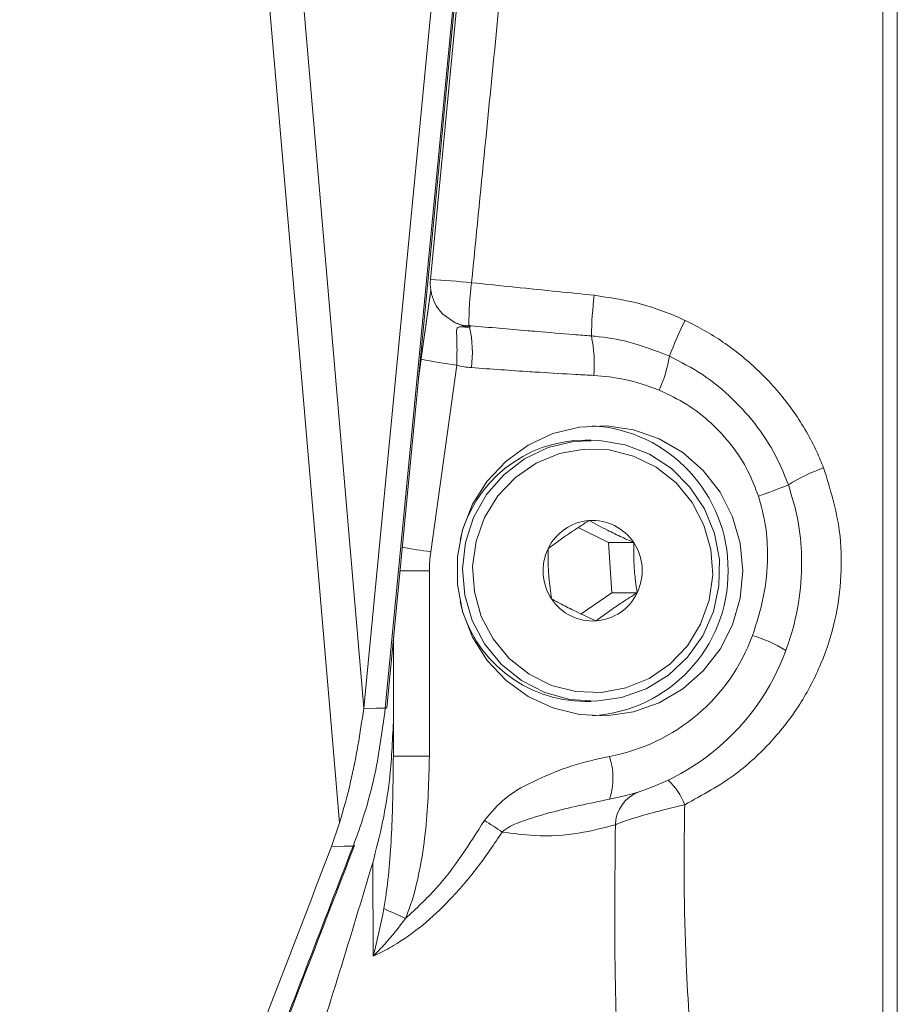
# Model space of a CAD drawing. Header units: millimetres. Extents: x 0 to 8410, y 0 to 5940.
# Tile 305 of 319: x 7404 to 7464, y 3581 to 3649. Entities that reach past the tile are written whole.
import ezdxf

# ---------------------------------------------------------------- set-up
doc = ezdxf.new("R2010")
doc.units = ezdxf.units.MM
doc.header["$LTSCALE"] = 10

msp = doc.modelspace()

# ---------------------------------------------------------------- linework, layer by layer
at = {"color": 7, "linetype": 'Continuous', "lineweight": 0}
for p, q in [((7464.117262, 3743.074718), (7464.117262, 3632.57474)), ((7436.63537, 3697.212282), (7427.382249, 3601.114932)), ((7428.958363, 3601.126614), (7438.212107, 3697.230521)), ((7436.231981, 3674.879733), (7431.97273, 3630.645696)), ((7463.11726, 3674.866262), (7463.11726, 3521.108332)), ((7464.117262, 3632.57474), (7464.117262, 3522.074762)), ((7431.990313, 3629.925314), (7431.150998, 3623.898092)), ((7432.822253, 3628.252331), (7433.676909, 3627.663556)), ((7443.034018, 3619.574729), (7442.617263, 3619.574729)), ((7444.228838, 3612.513605), (7442.139934, 3613.546553)), ((7444.228838, 3612.513605), (7445.965315, 3612.513605)), ((7444.468821, 3609.058085), (7444.228838, 3612.513605)), ((7442.345101, 3607.601586), (7444.468821, 3609.058085)), ((7444.468821, 3609.058085), (7446.205298, 3609.058085)), ((7429.417263, 3605.892483), (7429.417263, 3600.149933)), ((7442.617263, 3601.574722), (7443.034018, 3601.574722)), ((7427.382249, 3601.114932), (7427.379868, 3601.088706)), ((7429.417263, 3600.149933), (7429.417263, 3597.791854)), ((7425.16081, 3591.576162), (7425.717103, 3593.218032))]:
    msp.add_line(p, q, dxfattribs=at)
at = {"color": 8, "linetype": 'Continuous', "lineweight": 0}
for p, q in [((7428.862265, 3601.113978), (7438.116009, 3697.217766)), ((7434.748012, 3627.451125), (7434.66718, 3627.352658)), ((7431.141804, 3623.802486), (7431.330103, 3625.152531)), ((7433.780405, 3624.738279), (7431.986864, 3611.879412)), ((7429.868112, 3610.574785), (7431.896317, 3610.574785)), ((7431.896317, 3610.574785), (7431.896317, 3597.791854)), ((7429.417263, 3597.791854), (7431.896317, 3597.791854)), ((7428.018062, 3584.029737), (7427.993617, 3590.441409))]:
    msp.add_line(p, q, dxfattribs=at)
at = {"color": 8, "linetype": 'Continuous', "lineweight": 0, "flags": 128}
for points in [[(7425.717103, 3593.218032), (7425.226404, 3598.932448), (7423.264197, 3621.790829), (7420.818756, 3650.294367)], [(7423.149317, 3650.484148), (7425.239745, 3626.096669), (7427.382249, 3601.114932)], [(7427.379868, 3601.088706), (7428.245763, 3601.103488), (7428.862265, 3601.113978)], [(7426.643345, 3591.601435), (7426.026846, 3591.590944), (7425.16081, 3591.576162)]]:
    msp.add_lwpolyline(points, dxfattribs=at)
at = {"color": 7, "linetype": 'Continuous', "lineweight": 0, "flags": 128}
for points in [[(7453.475903, 3610.574785), (7453.297938, 3608.682218), (7452.770467, 3606.858078), (7451.912555, 3605.168405), (7450.755219, 3603.673998), (7449.340272, 3602.428976), (7447.718869, 3601.478401), (7445.949602, 3600.856605), (7444.096419, 3600.586119), (7442.226301, 3600.676599), (7440.406839, 3601.124707), (7438.703786, 3601.914469), (7437.178711, 3603.017274), (7435.886714, 3604.393187), (7434.874508, 3605.992499), (7434.178668, 3607.757393), (7433.824341, 3609.62421), (7433.824341, 3611.52536), (7434.178668, 3613.392058), (7434.874508, 3615.157071), (7435.886714, 3616.756383), (7437.178711, 3618.132296), (7438.703786, 3619.234982), (7440.406839, 3620.024744), (7442.226301, 3620.472971), (7444.096419, 3620.563451), (7445.949602, 3620.292846), (7447.718869, 3619.67105), (7449.340272, 3618.720475), (7450.755219, 3617.475572), (7451.912555, 3615.981165), (7452.770467, 3614.291373), (7453.297938, 3612.467233), (7453.475903, 3610.574785)], [(7435.68896, 3605.537597), (7434.840749, 3607.142034), (7434.32797, 3608.887139), (7434.17162, 3610.701147), (7434.378098, 3612.510148), (7434.938948, 3614.239755), (7435.831214, 3615.819398), (7437.01836, 3617.184344), (7438.451785, 3618.278685), (7440.072815, 3619.057599), (7441.815074, 3619.489256), (7443.607236, 3619.555894), (7445.37593, 3619.25489), (7447.048741, 3618.598524), (7448.557193, 3617.613617), (7449.839528, 3616.340581), (7450.843248, 3614.83151), (7451.527248, 3613.148156), (7451.863538, 3611.359421), (7451.838347, 3609.538499), (7451.452705, 3607.760135), (7450.722399, 3606.096927), (7449.677336, 3604.617062), (7448.36029, 3603.3811), (7446.825187, 3602.439586), (7445.134866, 3601.83126), (7443.358543, 3601.580802), (7441.568936, 3601.698581), (7439.839306, 3602.179709), (7438.240471, 3603.004638), (7436.837877, 3604.139391), (7435.68896, 3605.537597)], [(7436.282824, 3605.873409), (7437.39524, 3604.528848), (7438.758652, 3603.448573), (7440.313476, 3602.679673), (7441.991749, 3602.255765), (7443.720135, 3602.195564), (7445.423077, 3602.501574), (7447.026166, 3603.160325), (7448.459338, 3604.143205), (7449.659939, 3605.407062), (7450.575519, 3606.89694), (7451.166044, 3608.547393), (7451.405722, 3610.286537), (7451.284061, 3612.038317), (7450.806397, 3613.726083), (7449.993591, 3615.276042), (7448.881175, 3616.620603), (7447.517756, 3617.700997), (7445.962939, 3618.469897), (7444.284658, 3618.893686), (7442.55628, 3618.954006), (7440.85333, 3618.647996), (7439.250241, 3617.989245), (7437.817077, 3617.006365), (7436.616468, 3615.742389), (7435.700896, 3614.25263), (7435.110363, 3612.602058), (7434.870693, 3610.862914), (7434.992346, 3609.111253), (7435.470018, 3607.423487), (7436.282824, 3605.873409)], [(7426.745947, 3591.642681), (7426.745343, 3591.641012), (7426.72741, 3591.62027), (7426.692988, 3591.606918), (7426.643345, 3591.601435)]]:
    msp.add_lwpolyline(points, dxfattribs=at)
at = {"color": 7, "linetype": 'Continuous', "lineweight": 0}
for centre, radius, start, end in [((7434.958919, 3630.358216), 3, 174.5, 188.29586667), ((7434.958919, 3630.358216), 3, 188.29586667, 188.94606276), ((7442.531639, 3610.645187), 9.933947, 359.59394191, 86.58982394), ((7442.663287, 3610.684807), 8.890041, 90.2966255, 166.87907156), ((7443.153229, 3610.627858), 3.411989, 94.28616772, 154.59805513), ((7443.131903, 3610.643347), 3.39501, 33.42771469, 93.9467966), ((7443.235216, 3610.575136), 3.508687, 154.39466363, 213.55087468), ((7443.041235, 3610.574437), 3.508649, 334.39431532, 33.55122299), ((7442.531565, 3610.504333), 9.93402, 273.41057442, 0.40634213), ((7443.123474, 3610.52128), 3.411537, 274.28188167, 334.60248204), ((7442.66571, 3610.467645), 8.893055, 193.13546965, 269.68786414), ((7443.144092, 3610.505388), 3.394205, 213.41978324, 273.95483866), ((7441.417261, 3610.574759), 16, 280.41446049, 339.95195956), ((7428.893385, 3601.249046), 0.138606, 257.02564677, 297.95641587)]:
    msp.add_arc(centre, radius, start, end, dxfattribs=at)
at = {"color": 8, "linetype": 'Continuous', "lineweight": 0}
for centre, radius, start, end in [((7429.31883, 3580.630127), 50.085929, 83.7150373, 86.9626498), ((7458.492733, 3627.418565), 23.879571, 172.79139852, 179.82348364), ((7471.916705, 3626.136252), 28.873007, 173.20857581, 178.7776135), ((7435.111499, 3630.500458), 3.179003, 243.17477046, 261.96564992), ((7473.15853, 3616.060559), 26.416437, 153.56792278, 159.40030693), ((7426.362805, 3625.578302), 8.491819, 353.16583712, 12.06075895), ((7434.034868, 3624.830916), 9.217851, 355.0380968, 12.03041664), ((7436.547627, 3648.560294), 23.9822, 257.43434454, 263.37408134), ((7438.230086, 3627.168972), 10.361093, 336.37212975, 349.91599735), ((7435.220259, 3630.201633), 5.649904, 255.23555512, 265.67611122), ((7462.842431, 3606.653433), 11.644121, 109.03896394, 122.32060141), ((7446.601591, 3640.184812), 25.721237, 288.00872186, 292.91569107), ((7441.465985, 3679.186459), 67.971261, 260.30824968, 261.98352856), ((7441.340277, 3610.574787), 9.44396, 172.05955269, 180.00001439), ((7441.938206, 3610.574759), 13, 280.41446049, 339.95195956), ((7451.282145, 3596.631009), 9.911375, 58.5886289, 73.17807339), ((7439.894183, 3596.281722), 4.645292, 341.89721197, 18.93208198), ((7445.331683, 3592.894675), 4.429265, 20.61434617, 47.27384157), ((7447.203734, 3593.006615), 2.499127, 110.63294846, 178.34220333), ((7422.758184, 3572.07916), 24.905271, 55.36891127, 58.73786872), ((7442.089178, 3614.536167), 30.313107, 243.91933631, 247.02949225)]:
    msp.add_arc(centre, radius, start, end, dxfattribs=at)
for points, knots in [([(7438.625167, 3669.100824), (7438.438039, 3667.20742), (7437.876275, 3661.523348), (7436.909224, 3651.738402), (7435.815714, 3640.673735), (7435.109546, 3633.528009), (7434.801909, 3630.415026)], [0, 0, 0, 0, 0.151765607, 0.455606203, 0.762838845, 1, 1, 1, 1]), ([(7434.801909, 3630.415026), (7436.788593, 3630.21164), (7439.603423, 3629.923473), (7442.418171, 3629.635394), (7443.246293, 3629.550639)], [0, 0, 0, 0, 0.705791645, 1, 1, 1, 1]), ([(7443.246293, 3629.550639), (7444.288987, 3629.394632), (7446.40323, 3629.0783), (7448.453594, 3628.308578), (7449.468384, 3627.835883), (7449.503596, 3627.819482)], [0, 0, 0, 0, 0.4843517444, 0.9821077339, 1, 1, 1, 1]), ([(7449.503596, 3627.819482), (7449.722761, 3627.713388), (7450.853339, 3627.1661), (7452.780222, 3625.947958), (7455.104559, 3623.924363), (7457.079853, 3621.518882), (7458.345493, 3619.361499), (7458.892325, 3618.029905), (7459.04399, 3617.660585)], [0, 0, 0, 0, 0.051076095, 0.263479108, 0.475896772, 0.695796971, 0.915628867, 1, 1, 1, 1]), ([(7434.66718, 3627.352658), (7434.523272, 3627.358002), (7434.272239, 3627.367323), (7433.98985, 3627.389763), (7433.863346, 3627.35122), (7433.789165, 3627.268986), (7433.760639, 3627.059807), (7433.788138, 3626.567592), (7433.805568, 3625.764401), (7433.788793, 3625.080318), (7433.780405, 3624.738279)], [0, 0, 0, 0, 0.110876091, 0.193412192, 0.243080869, 0.272929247, 0.358946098, 0.511739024, 0.755871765, 1, 1, 1, 1]), ([(7434.748012, 3627.451125), (7436.054341, 3627.335347), (7437.571912, 3627.200847), (7439.935166, 3627.0019), (7441.39606, 3626.882128), (7442.645917, 3626.78396), (7443.050268, 3626.752201)], [0, 0, 0, 0, 0.472203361, 0.548561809, 0.853951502, 1, 1, 1, 1]), ([(7443.050268, 3626.752201), (7443.131821, 3626.745038), (7443.996839, 3626.669066), (7445.845683, 3626.369897), (7447.50544, 3625.718261), (7448.431122, 3625.35483)], [0, 0, 0, 0, 0.044011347, 0.466824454, 1, 1, 1, 1]), ([(7448.431122, 3625.35483), (7449.202747, 3624.957152), (7450.768285, 3624.150309), (7452.809028, 3622.469571), (7454.565385, 3620.477985), (7455.834344, 3618.457703), (7456.390655, 3617.061265), (7456.616829, 3616.493526)], [0, 0, 0, 0, 0.209965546, 0.425995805, 0.635949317, 0.851990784, 1, 1, 1, 1]), ([(7443.218174, 3624.033633), (7442.814101, 3624.054621), (7441.565252, 3624.119489), (7440.105756, 3624.205725), (7437.70147, 3624.356929), (7436.142413, 3624.47002), (7434.794287, 3624.56781)], [0, 0, 0, 0, 0.143807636, 0.444458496, 0.519620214, 1, 1, 1, 1]), ([(7447.722587, 3623.016301), (7446.94298, 3623.299085), (7445.482164, 3623.82896), (7443.93817, 3623.968543), (7443.218174, 3624.033633)], [0, 0, 0, 0, 0.533679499, 1, 1, 1, 1]), ([(7454.553614, 3615.723673), (7454.332887, 3616.30212), (7453.863923, 3617.531101), (7452.750006, 3619.24201), (7451.321807, 3620.791026), (7449.635838, 3622.101947), (7448.3665, 3622.708571), (7447.722587, 3623.016301)], [0, 0, 0, 0, 0.179156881, 0.380640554, 0.588699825, 0.79135467, 1, 1, 1, 1]), ([(7459.04399, 3617.660585), (7459.483563, 3616.235446), (7460.231596, 3613.810249), (7460.31611, 3610.238997), (7459.905808, 3607.137771), (7458.940378, 3604.138837), (7457.464812, 3601.301982), (7455.487281, 3598.753334), (7452.884641, 3596.311732), (7450.698678, 3595.119969), (7449.477348, 3594.454113)], [0, 0, 0, 0, 0.160320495, 0.272821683, 0.385335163, 0.500450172, 0.6155747, 0.733281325, 0.850980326, 1, 1, 1, 1]), ([(7456.616829, 3616.493526), (7456.858685, 3615.697209), (7457.34855, 3614.084313), (7457.596945, 3611.44636), (7457.4327, 3608.66218), (7456.944808, 3606.51128), (7456.534812, 3605.338827), (7456.447746, 3605.089846)], [0, 0, 0, 0, 0.214359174, 0.434172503, 0.679604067, 0.93196124, 1, 1, 1, 1]), ([(7454.150478, 3606.118265), (7454.427913, 3606.99113), (7454.99086, 3608.762274), (7455.236781, 3611.318927), (7455.109845, 3613.676038), (7454.740655, 3615.035126), (7454.553614, 3615.723673)], [0, 0, 0, 0, 0.280454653, 0.569075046, 0.781682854, 1, 1, 1, 1]), ([(7428.762443, 3587.309662), (7428.820327, 3587.671361), (7429.12641, 3589.583958), (7429.357547, 3593.088627), (7429.397325, 3596.221543), (7429.417263, 3597.791854)], [0, 0, 0, 0, 0.1042017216, 0.5509990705, 1, 1, 1, 1]), ([(7431.896317, 3597.791854), (7431.854502, 3596.121267), (7431.791371, 3593.599034), (7431.314111, 3590.262178), (7430.848527, 3588.193732), (7430.404572, 3587.013121), (7430.259268, 3586.626712)], [0, 0, 0, 0, 0.441194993, 0.666111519, 0.890719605, 1, 1, 1, 1]), ([(7435.682881, 3593.368235), (7436.147775, 3593.91694), (7437.160119, 3595.111788), (7439.338685, 3596.21741), (7441.7184, 3597.203434), (7443.421548, 3597.59144), (7444.288182, 3597.788873)], [0, 0, 0, 0, 0.215428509, 0.469112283, 0.729861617, 1, 1, 1, 1]), ([(7444.309536, 3594.838324), (7443.611101, 3594.692892), (7441.576668, 3594.269268), (7439.162875, 3593.677495), (7437.353799, 3592.957105), (7436.973843, 3592.62613), (7436.911608, 3592.571917)], [0, 0, 0, 0, 0.2805594, 0.817226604, 0.970062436, 1, 1, 1, 1]), ([(7449.477348, 3594.454113), (7448.880476, 3594.310984), (7447.656022, 3594.017361), (7446.031128, 3593.562618), (7445.116054, 3593.249552), (7444.752557, 3593.098416), (7444.705653, 3593.078914)], [0, 0, 0, 0, 0.317559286, 0.651457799, 0.955026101, 1, 1, 1, 1]), ([(7449.477348, 3594.454113), (7449.452829, 3592.599449), (7449.403695, 3588.882865), (7449.589513, 3582.665747), (7450.017413, 3575.864858), (7450.658973, 3568.589896), (7451.336643, 3561.605299), (7451.604838, 3557.267091), (7451.738927, 3555.09812)], [0, 0, 0, 0, 0.127376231, 0.255250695, 0.439212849, 0.623200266, 0.811611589, 1, 1, 1, 1]), ([(7430.259268, 3586.626712), (7430.982271, 3587.298394), (7433.104289, 3589.269785), (7434.658327, 3591.739795), (7435.682881, 3593.368235)], [0, 0, 0, 0, 0.340715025, 1, 1, 1, 1]), ([(7444.705653, 3593.078914), (7443.89241, 3592.861208), (7442.24588, 3592.420429), (7439.519192, 3592.222454), (7437.655304, 3592.472249), (7436.911608, 3592.571917)], [0, 0, 0, 0, 0.3696977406, 0.7485076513, 1, 1, 1, 1]), ([(7446.17373, 3551.662865), (7446.090817, 3553.985359), (7445.924981, 3558.6306), (7445.443475, 3566.076867), (7444.994505, 3573.858993), (7444.607352, 3582.822073), (7444.670027, 3589.361637), (7444.705653, 3593.078914)], [0, 0, 0, 0, 0.186006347, 0.372032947, 0.561352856, 0.75066028, 1, 1, 1, 1]), ([(7436.911608, 3592.571917), (7436.352528, 3591.744557), (7435.234825, 3590.090513), (7433.397913, 3587.943379), (7431.471954, 3586.125206), (7429.785171, 3584.922506), (7428.59612, 3584.287094), (7428.117451, 3584.073986), (7428.018062, 3584.029737)], [0, 0, 0, 0, 0.238850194, 0.477504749, 0.675761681, 0.873701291, 0.97377586, 1, 1, 1, 1]), ([(7405.1878, 3536.017361), (7408.255583, 3543.942376), (7413.373612, 3557.163795), (7420.522109, 3575.693915), (7424.602934, 3586.298931), (7426.643345, 3591.601435)], [0, 0, 0, 0, 0.427967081, 0.713983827, 1, 1, 1, 1]), ([(7428.018062, 3584.029737), (7428.019379, 3584.034426), (7428.320171, 3585.105466), (7428.541792, 3586.209981), (7428.762443, 3587.309662)], [0, 0, 0, 0, 0.004377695, 1, 1, 1, 1]), ([(7430.259268, 3586.626712), (7429.800226, 3586.021583), (7429.226277, 3585.264977), (7428.437406, 3584.438667), (7428.163498, 3584.166772), (7428.021309, 3584.032796), (7428.018062, 3584.029737)], [0, 0, 0, 0, 0.663614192, 0.829730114, 0.996112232, 1, 1, 1, 1])]:
    msp.add_open_spline(points, degree=3, knots=knots, dxfattribs=at)
at = {"color": 7, "linetype": 'Continuous', "lineweight": 0}
for points, knots in [([(7431.330103, 3625.152531), (7431.422412, 3625.813528), (7431.606944, 3627.134908), (7431.841352, 3628.80376), (7431.947473, 3629.553139), (7431.995417, 3629.891697)], [0, 0, 0, 0, 0.3543073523, 0.7082862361, 1, 1, 1, 1]), ([(7431.995417, 3629.891697), (7431.99726, 3629.878183), (7432.000965, 3629.851008), (7432.056807, 3629.566287), (7432.222308, 3629.086961), (7432.484771, 3628.620105), (7432.742675, 3628.339051), (7432.822253, 3628.252331)], [0, 0, 0, 0, 0.207617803, 0.41748075, 0.595258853, 0.875114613, 1, 1, 1, 1]), ([(7433.676909, 3627.663556), (7433.899498, 3627.582361), (7434.184431, 3627.478425), (7434.508465, 3627.445533), (7434.61043, 3627.443662), (7434.655858, 3627.447453), (7434.676044, 3627.45204), (7434.683309, 3627.458048), (7434.680105, 3627.4651), (7434.662768, 3627.475052), (7434.63739, 3627.484163), (7434.617966, 3627.490583), (7434.613275, 3627.492133)], [0, 0, 0, 0, 0.575166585, 0.736262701, 0.816968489, 0.847454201, 0.87821956, 0.897354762, 0.916560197, 0.941418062, 0.985854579, 1, 1, 1, 1]), ([(7434.613275, 3627.492133), (7434.655267, 3627.479232), (7434.700179, 3627.465434), (7434.745091, 3627.451999), (7434.748012, 3627.451125)], [0, 0, 0, 0, 0.934970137, 1, 1, 1, 1]), ([(7440.071109, 3612.091485), (7440.201413, 3612.190726), (7440.599315, 3612.493775), (7441.370826, 3613.047775), (7442.231099, 3613.613893), (7442.722614, 3613.920691), (7442.898224, 3614.030305)], [0, 0, 0, 0, 0.162869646, 0.497346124, 0.820409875, 1, 1, 1, 1]), ([(7442.898224, 3614.030305), (7443.301626, 3613.813137), (7443.991862, 3613.441555), (7445.111201, 3612.901596), (7445.702985, 3612.632771), (7445.965315, 3612.513605)], [0, 0, 0, 0, 0.439134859, 0.751375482, 1, 1, 1, 1]), ([(7440.311092, 3608.635965), (7440.241057, 3609.130655), (7440.12122, 3609.977115), (7440.062906, 3611.207578), (7440.068589, 3611.820009), (7440.071109, 3612.091485)], [0, 0, 0, 0, 0.439121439, 0.75137632, 1, 1, 1, 1]), ([(7445.965315, 3612.513605), (7445.963992, 3612.018875), (7445.961729, 3611.172409), (7446.074324, 3609.941957), (7446.165071, 3609.329561), (7446.205298, 3609.058085)], [0, 0, 0, 0, 0.4391538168, 0.7513761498, 1, 1, 1, 1]), ([(7446.205298, 3609.058085), (7446.029691, 3608.948471), (7445.53818, 3608.641671), (7444.677908, 3608.075553), (7443.906389, 3607.52156), (7443.508492, 3607.218507), (7443.378191, 3607.119265)], [0, 0, 0, 0, 0.1795887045, 0.5026529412, 0.8371315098, 1, 1, 1, 1]), ([(7443.378191, 3607.119265), (7442.903412, 3607.336365), (7442.091025, 3607.70784), (7441.026057, 3608.247997), (7440.530682, 3608.516807), (7440.311092, 3608.635965)], [0, 0, 0, 0, 0.439121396, 0.75137419, 1, 1, 1, 1]), ([(7427.379868, 3601.088706), (7427.119631, 3599.382426), (7426.708868, 3596.689207), (7425.983073, 3594.148926), (7425.717103, 3593.218032)], [0, 0, 0, 0, 0.633546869, 1, 1, 1, 1]), ([(7426.643345, 3591.601435), (7426.755919, 3591.902591), (7427.319756, 3593.410951), (7428.246649, 3596.535184), (7428.643196, 3599.484595), (7428.862265, 3601.113978)], [0, 0, 0, 0, 0.100436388, 0.503041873, 1, 1, 1, 1]), ([(7429.417263, 3600.149933), (7429.353387, 3598.812284), (7429.242811, 3596.496674), (7428.716779, 3593.24953), (7428.235374, 3591.380178), (7427.993617, 3590.441409)], [0, 0, 0, 0, 0.405080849, 0.7012375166, 1, 1, 1, 1]), ([(7425.16081, 3591.576162), (7423.700601, 3587.780806), (7420.200363, 3578.68303), (7413.048998, 3560.133496), (7407.342258, 3545.389016), (7403.685409, 3535.940829)], [0, 0, 0, 0, 0.204525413, 0.490263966, 1, 1, 1, 1]), ([(7405.289273, 3536.057654), (7405.774668, 3537.309829), (7412.950965, 3555.822522), (7420.085718, 3574.361115), (7426.737885, 3591.64578)], [0, 0, 0, 0, 0.0676387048, 1, 1, 1, 1]), ([(7427.993617, 3590.441409), (7426.486618, 3585.436691), (7423.469427, 3575.416654), (7419.891934, 3565.698069), (7418.101295, 3560.833636)], [0, 0, 0, 0, 0.499471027, 1, 1, 1, 1])]:
    msp.add_open_spline(points, degree=3, knots=knots, dxfattribs=at)

doc.saveas('drawing.dxf')
